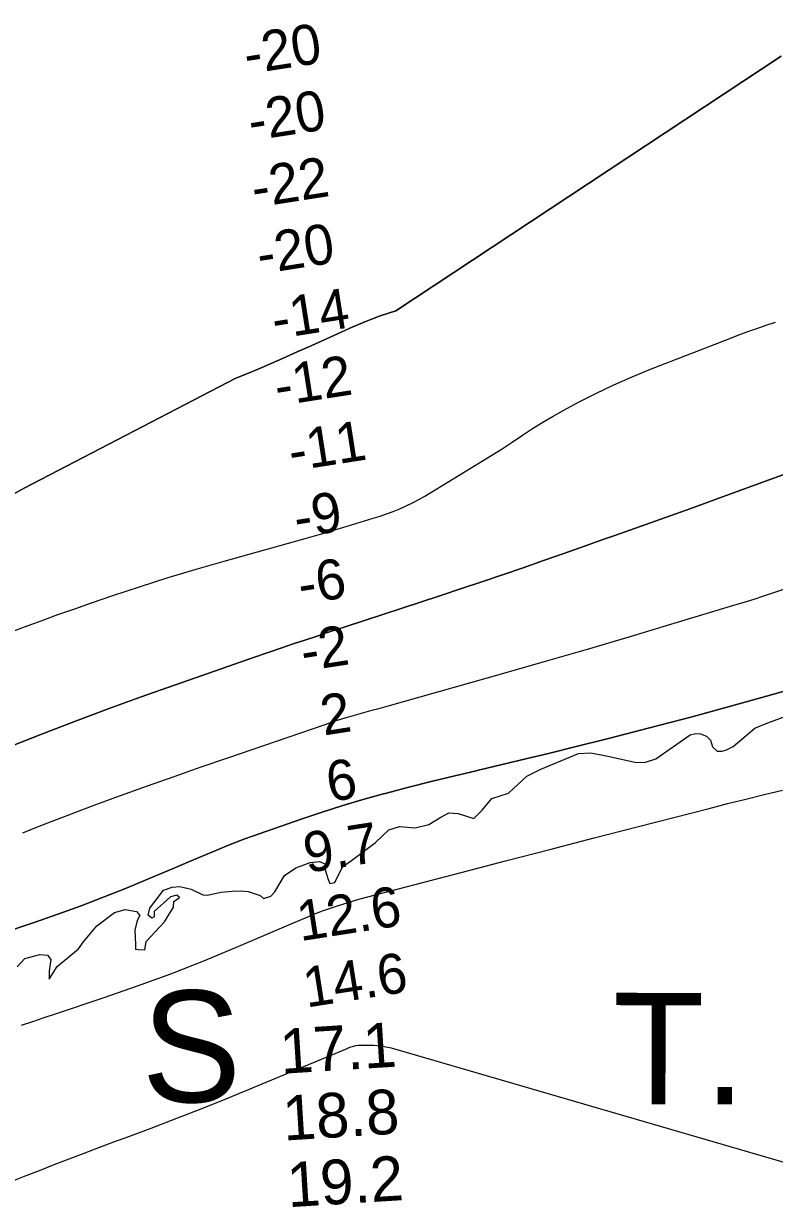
# Model space of a CAD drawing. Extents: x 3219052 to 3256913, y 800770 to 826146.
# Drawn here: x 3228666 to 3229790, y 814418 to 816175 of the extents above; entities that cross this region are included whole.
import ezdxf

# ---------------------------------------------------------------- set-up
doc = ezdxf.new("R2010")
doc.units = 0
for name, color, linetype in [('V-RIVR-EDGE', 7, 'Continuous'), ('V-RIVR-IDEN', 7, 'Continuous'), ('V-RIVR-RANG', 7, 'Continuous'), ('V-TOPO-DPTH', 7, 'Continuous'), ('V-TOPO-MINR', 7, 'Continuous'), ('V-TOPO-WATR', 7, 'Continuous')]:
    doc.layers.add(name, color=color, linetype=linetype)

msp = doc.modelspace()

# ---------------------------------------------------------------- linework, layer by layer
at = {"layer": 'V-RIVR-EDGE'}
for points in [[(3229002.4, 814874.9), (3229020.6, 814868.9), (3229025.3, 814864.6), (3229036.4, 814868.1), (3229042.3, 814874.4), (3229057, 814898.9), (3229073.7, 814910.3), (3229095.4, 814918.2), (3229109.3, 814919.7), (3229118.7, 814915.7), (3229117.5, 814907.4), (3229122.2, 814892.8), (3229124.6, 814887.2), (3229132.1, 814888.4), (3229143.6, 814911.7), (3229157.1, 814921.6), (3229192.7, 814948.4), (3229213, 814967.3), (3229228.8, 814972.4), (3229252.1, 814970.3), (3229272.7, 814975.4), (3229290.5, 814986.5), (3229302.8, 814992.8), (3229316.6, 814991.9), (3229339.9, 814984.4), (3229352.6, 814997), (3229366.9, 815014.3), (3229391.8, 815022.2), (3229419.1, 815047.8), (3229440.1, 815058), (3229496.7, 815081.6), (3229514.9, 815082.4), (3229542.9, 815077.2), (3229580.9, 815068.4), (3229595.5, 815068.3), (3229612.1, 815073.8), (3229663.6, 815109.7), (3229671.9, 815111.6), (3229679, 815111.2), (3229688.1, 815107.6), (3229694, 815101.7), (3229697.2, 815091.4), (3229703.9, 815085.1), (3229711.4, 815085), (3229718.1, 815087), (3229728, 815092.1), (3229760.5, 815119.7), (3229779.9, 815127.6), (3229808.4, 815138.2)], [(3228657, 814762.3), (3228668.5, 814774.9), (3228690.7, 814780.8), (3228702.1, 814779.6), (3228707.2, 814773.2), (3228704.8, 814755.8), (3228704.8, 814743.6), (3228716.7, 814762.9), (3228748.4, 814788.9), (3228755.9, 814799.6), (3228775.8, 814823.7), (3228802.3, 814843.4), (3228818.5, 814848.1), (3228835.5, 814844.9), (3228840.2, 814839.3), (3228836.3, 814831.4), (3228833.1, 814817.2), (3228833.8, 814795.5), (3228833.8, 814788.7), (3228838.1, 814787.9), (3228848, 814787.5), (3228849.6, 814800.2), (3228877, 814829.7), (3228890.9, 814851.5), (3228891.3, 814859.8), (3228899.6, 814866.1), (3228895.7, 814869.6), (3228886.2, 814866.9), (3228862, 814844.8), (3228861.6, 814836.9), (3228858.4, 814835.3), (3228852.9, 814839.7), (3228855.3, 814850), (3228875.9, 814877.2), (3228888.6, 814881.5), (3228900, 814882.3), (3228917, 814878.3), (3228934.8, 814869.9), (3228941.5, 814869.5), (3228961.3, 814873.8), (3228978.7, 814875.4), (3228991, 814876.1), (3229002.4, 814874.9)]]:
    msp.add_lwpolyline(points, dxfattribs=at)
at = {"layer": 'V-TOPO-DPTH'}
for points in [[(3229799.6, 816125.8), (3229223.4, 815744.4), (3229199.9, 815736.9), (3229176.9, 815728.1), (3229154.3, 815718.4), (3229141.4, 815712.5), (3229119.5, 815702.5), (3229097.7, 815692.6), (3229075.7, 815682.8), (3229053.7, 815673), (3229021.9, 815659.1), (3229003.1, 815651.1), (3228984.2, 815643.4), (3228667.4, 815478.9), (3228649.5, 815469.1), (3228631, 815460.5), (3228612.3, 815452.4), (3228593.2, 815445.2), (3228573.9, 815438.6), (3228493, 815413.1), (3228482.7, 815409.9)], [(3228649.5, 815469.1), (3228667.4, 815478.9), (3228984.2, 815643.4), (3229003.1, 815651.1), (3229021.9, 815659.1), (3229053.7, 815673), (3229075.7, 815682.8), (3229097.7, 815692.6), (3229119.5, 815702.5), (3229141.4, 815712.5), (3229154.3, 815718.4), (3229176.9, 815728.1), (3229199.9, 815736.9), (3229223.4, 815744.4), (3229799.6, 816125.8)], [(3229876.3, 815525.6), (3229702.4, 815462.4), (3229664.5, 815448.6), (3229626.7, 815435), (3229588.8, 815421.4), (3229550.8, 815408), (3229536.2, 815402.8), (3229505.6, 815392), (3229474.9, 815381.2), (3229444.3, 815370.4), (3229413.6, 815359.7), (3229382.9, 815349.1), (3229352.2, 815338.7), (3229321.4, 815328.4), (3229290.6, 815318.2), (3229147.3, 815271.3), (3229136.4, 815267.7), (3229125.6, 815264.1), (3229114.7, 815260.6), (3229103.9, 815257), (3229084.3, 815250.5), (3229072.7, 815246.6), (3229061.2, 815242.8), (3229049.6, 815238.9), (3229038.1, 815234.9), (3229026.5, 815231), (3229015, 815227), (3229003.5, 815223), (3228992, 815219), (3228892, 815184), (3228842.5, 815166.4), (3228793.2, 815148.4), (3228744, 815129.9), (3228694.9, 815111.1), (3228619.4, 815081.6)], [(3228619.4, 815081.6), (3228694.9, 815111.1), (3228744, 815129.9), (3228793.2, 815148.4), (3228842.5, 815166.4), (3228892, 815184), (3228992, 815219), (3229003.5, 815223), (3229015, 815227), (3229026.5, 815231), (3229038.1, 815234.9), (3229049.6, 815238.9), (3229061.2, 815242.8), (3229072.7, 815246.6), (3229084.3, 815250.5), (3229103.9, 815257), (3229114.7, 815260.6), (3229125.6, 815264.1), (3229136.4, 815267.7), (3229147.3, 815271.3), (3229290.6, 815318.2), (3229321.4, 815328.4), (3229352.2, 815338.7), (3229382.9, 815349.1), (3229413.6, 815359.7), (3229444.3, 815370.4), (3229474.9, 815381.2), (3229505.6, 815392), (3229536.2, 815402.8), (3229550.8, 815408), (3229588.8, 815421.4), (3229626.7, 815435), (3229664.5, 815448.6), (3229702.4, 815462.4), (3229876.3, 815525.6)], [(3229902.5, 815202.9), (3229787, 815170), (3229725.8, 815152.8), (3229664.5, 815136.1), (3229603, 815119.9), (3229541.4, 815104.1), (3229488.9, 815090.9), (3229453.5, 815082.1), (3229418, 815073.5), (3229382.6, 815065), (3229347.1, 815056.6), (3229343.4, 815055.8), (3229309.7, 815047.8), (3229276.1, 815039.6), (3229242.6, 815031), (3229209.2, 815022.3), (3229202.7, 815020.5), (3229172.6, 815012.1), (3229142.7, 815003.3), (3229112.9, 814993.8), (3229083.3, 814983.8), (3229019, 814961.4), (3228997.2, 814953.6), (3228975.5, 814945.4), (3228954, 814936.6), (3228932.6, 814927.6), (3228911.3, 814918.4), (3228890, 814909.3), (3228868.6, 814900.3), (3228847.2, 814891.3), (3228821.5, 814880.7), (3228787.1, 814866.9), (3228752.4, 814853.6), (3228717.6, 814841), (3228682.5, 814828.8), (3228529.4, 814777.4)], [(3229902.5, 815202.9), (3229787, 815170), (3229725.8, 815152.8), (3229664.5, 815136.1), (3229603, 815119.9), (3229541.4, 815104.1), (3229488.9, 815090.9), (3229453.5, 815082.1), (3229418, 815073.5), (3229382.6, 815065), (3229347.1, 815056.6), (3229343.4, 815055.8), (3229309.7, 815047.8), (3229276.1, 815039.6), (3229242.6, 815031), (3229209.2, 815022.3), (3229202.7, 815020.5), (3229172.6, 815012.1), (3229142.7, 815003.3), (3229112.9, 814993.8), (3229083.3, 814983.8), (3229019, 814961.4), (3228997.2, 814953.6), (3228975.5, 814945.4), (3228954, 814936.6), (3228932.6, 814927.6), (3228911.3, 814918.4), (3228890, 814909.3), (3228868.6, 814900.3), (3228847.2, 814891.3), (3228821.5, 814880.7), (3228787.1, 814866.9), (3228752.4, 814853.6), (3228717.6, 814841), (3228682.5, 814828.8), (3228529.4, 814777.4)], [(3228645.5, 814439.8), (3228667.7, 814448.6), (3228690, 814457.4), (3228712.3, 814466.1), (3228734.5, 814474.7), (3228756.9, 814483.2), (3228779.2, 814491.7), (3228801.6, 814500.1), (3228824, 814508.4), (3228857.1, 814520.7), (3228895.9, 814535.4), (3228934.7, 814550.4), (3228973.2, 814565.9), (3229011.6, 814581.8), (3229150.3, 814639.9), (3229152.7, 814640.9), (3229156.2, 814642.4), (3229158.6, 814643.1), (3229159.8, 814643.4), (3229163.7, 814644.3), (3229166.8, 814644.7), (3229167.9, 814644.8), (3229179.6, 814645.1), (3229184.9, 814645.1), (3229190.2, 814644.9), (3229195.4, 814644.4), (3229200.7, 814643.7), (3229206, 814642.9), (3229211.2, 814642), (3229216.4, 814641), (3229973.1, 814420.4)]]:
    msp.add_lwpolyline(points, dxfattribs=at)
at = {"layer": 'V-TOPO-MINR'}
for points in [[(3228649.5, 815469.1), (3228667.4, 815478.9), (3228984.2, 815643.4), (3229003.1, 815651.1), (3229021.9, 815659.1), (3229053.7, 815673), (3229075.7, 815682.8), (3229097.7, 815692.6), (3229119.5, 815702.5), (3229141.4, 815712.5), (3229154.3, 815718.4), (3229176.9, 815728.1), (3229199.9, 815736.9), (3229223.4, 815744.4), (3229799.6, 816125.8)], [(3228643.1, 815261.9), (3228668, 815271.1), (3228692.9, 815280.4), (3228717.8, 815289.5), (3228742.9, 815298.3), (3228767.9, 815307), (3228800.1, 815318), (3228841.5, 815331.7), (3228882.9, 815345), (3228924.6, 815357.5), (3228966.5, 815369.7), (3229087.6, 815403.6), (3229101.8, 815407.7), (3229115.9, 815411.7), (3229130.1, 815415.9), (3229144.2, 815420.1), (3229189.6, 815433.7), (3229199.7, 815436.9), (3229209.6, 815440.3), (3229219.5, 815444), (3229229.3, 815448), (3229238.9, 815452.2), (3229248.4, 815456.8), (3229257.6, 815461.8), (3229266.7, 815467.1), (3229351.5, 815518.6), (3229366.9, 815528.2), (3229382.3, 815537.9), (3229397.5, 815547.8), (3229412.6, 815558), (3229427.8, 815568), (3229443.1, 815577.6), (3229458.8, 815586.8), (3229474.7, 815595.6), (3229495.6, 815606.9), (3229522.3, 815620.6), (3229549.3, 815633.6), (3229576.8, 815645.6), (3229604.5, 815657), (3229722.8, 815703), (3229736.3, 815708.2), (3229749.9, 815713.2), (3229763.6, 815718), (3229777.3, 815722.7), (3229791.1, 815727.2)], [(3228619.4, 815081.6), (3228694.9, 815111.1), (3228744, 815129.9), (3228793.2, 815148.4), (3228842.5, 815166.4), (3228892, 815184), (3228992, 815219), (3229003.5, 815223), (3229015, 815227), (3229026.5, 815231), (3229038.1, 815234.9), (3229049.6, 815238.9), (3229061.2, 815242.8), (3229072.7, 815246.6), (3229084.3, 815250.5), (3229103.9, 815257), (3229114.7, 815260.6), (3229125.6, 815264.1), (3229136.4, 815267.7), (3229147.3, 815271.3), (3229290.6, 815318.2), (3229321.4, 815328.4), (3229352.2, 815338.7), (3229382.9, 815349.1), (3229413.6, 815359.7), (3229444.3, 815370.4), (3229474.9, 815381.2), (3229505.6, 815392), (3229536.2, 815402.8), (3229550.8, 815408), (3229588.8, 815421.4), (3229626.7, 815435), (3229664.5, 815448.6), (3229702.4, 815462.4), (3229876.3, 815525.6)], [(3228665.4, 814963), (3228687.4, 814971.9), (3228709.4, 814980.5), (3228731.5, 814989), (3228753.7, 814997.4), (3228775.9, 815005.6), (3228811.5, 815018.5), (3228851.6, 815033), (3228891.7, 815047.3), (3228931.9, 815061.4), (3228972.2, 815075.3), (3229117.4, 815125.2), (3229125.8, 815128), (3229134.3, 815130.8), (3229142.7, 815133.5), (3229151.2, 815136.1), (3229154.4, 815137), (3229161.3, 815139.1), (3229168.3, 815141.1), (3229175.3, 815143), (3229182.3, 815144.9), (3229189.3, 815146.8), (3229196.3, 815148.7), (3229203.3, 815150.7), (3229210.2, 815152.6), (3229384.7, 815201.9), (3229447.3, 815219.8), (3229509.9, 815237.9), (3229572.3, 815256.3), (3229634.6, 815275), (3229729.2, 815303.5), (3229744.2, 815308.2), (3229759.2, 815312.9), (3229774.1, 815317.7), (3229789, 815322.7), (3229803.9, 815327.8)], [(3228663.1, 814674.9), (3228680.2, 814680.5), (3228697.2, 814686.2), (3228714.3, 814691.9), (3228787, 814716.1), (3228837, 814733.5), (3228886.7, 814751.7), (3228935.9, 814771.1), (3228984.8, 814791.4), (3229070.2, 814828), (3229076.1, 814830.5), (3229082.1, 814833.1), (3229088.1, 814835.7), (3229094, 814838.3), (3229100, 814840.8), (3229106, 814843.2), (3229112.1, 814845.4), (3229118.3, 814847.6), (3229135.9, 814853.6), (3229143.9, 814856.2), (3229151.9, 814858.7), (3229160, 814861), (3229168.1, 814863.3), (3229321.2, 814903.4), (3229387.5, 814920.8), (3229453.8, 814938.1), (3229520.2, 814955.3), (3229586.5, 814972.4), (3229664.5, 814992.5), (3229691.9, 814999.5), (3229719.4, 815006.5), (3229746.8, 815013.3), (3229774.3, 815020), (3229801.8, 815026.5)], [(3228645.5, 814439.8), (3228667.7, 814448.6), (3228690, 814457.4), (3228712.3, 814466.1), (3228734.5, 814474.7), (3228756.9, 814483.2), (3228779.2, 814491.7), (3228801.6, 814500.1), (3228824, 814508.4), (3228857.1, 814520.7), (3228895.9, 814535.4), (3228934.7, 814550.4), (3228973.2, 814565.9), (3229011.6, 814581.8), (3229150.3, 814639.9), (3229152.7, 814640.9), (3229156.2, 814642.4), (3229158.6, 814643.1), (3229159.8, 814643.4), (3229163.7, 814644.3), (3229166.8, 814644.7), (3229167.9, 814644.8), (3229179.6, 814645.1), (3229184.9, 814645.1), (3229190.2, 814644.9), (3229195.4, 814644.4), (3229200.7, 814643.7), (3229206, 814642.9), (3229211.2, 814642), (3229216.4, 814641), (3229973.1, 814420.4)]]:
    msp.add_lwpolyline(points, dxfattribs=at)
at = {"layer": 'V-TOPO-WATR'}
msp.add_lwpolyline([(3228529.4, 814777.4), (3228682.5, 814828.8), (3228717.6, 814841), (3228752.4, 814853.6), (3228787.1, 814866.9), (3228821.5, 814880.7), (3228847.2, 814891.3), (3228868.6, 814900.3), (3228890, 814909.3), (3228911.3, 814918.4), (3228932.6, 814927.6), (3228954, 814936.6), (3228975.5, 814945.4), (3228997.2, 814953.6), (3229019, 814961.4), (3229083.3, 814983.8), (3229112.9, 814993.8), (3229142.7, 815003.3), (3229172.6, 815012.1), (3229202.7, 815020.5), (3229209.2, 815022.3), (3229242.6, 815031), (3229276.1, 815039.6), (3229309.7, 815047.8), (3229343.4, 815055.8), (3229347.1, 815056.6), (3229382.6, 815065), (3229418, 815073.5), (3229453.5, 815082.1), (3229488.9, 815090.9), (3229541.4, 815104.1), (3229603, 815119.9), (3229664.5, 815136.1), (3229725.8, 815152.8), (3229787, 815170), (3229902.5, 815202.9)], dxfattribs=at)

# ---------------------------------------------------------------- texts
at = {"layer": 'V-RIVR-IDEN'}
for s, p in [('S', (3228843, 814559.7)), ('T.', (3229548.2, 814556.3))]:
    msp.add_text(s, height=167, rotation=359.9463, dxfattribs=at).set_placement(p)
at = {"layer": 'V-RIVR-RANG'}
for s, height, rotation, p in [('-20', 60, 8.909, (3229000.6, 816098.4)), ('-20', 60, 8.909, (3229007, 815998.6)), ('-22', 60, 8.909, (3229011.9, 815898.6)), ('-20', 60, 8.909, (3229020, 815799.1)), ('-14', 60, 8.909, (3229042.3, 815701.8)), ('-12', 60, 8.909, (3229046.3, 815601.6)), ('-11', 60, 8.909, (3229067.4, 815504.1)), ('-9', 60, 8.909, (3229075.3, 815404.5)), ('-6', 60, 8.909, (3229081.6, 815304.7)), ('-2', 60, 8.909, (3229085.7, 815204.5)), ('2', 60, 8.909, (3229115.5, 815108.4)), ('6', 60, 8.909, (3229124.3, 815009)), ('9.7', 60, 8.909, (3229090.2, 814902.8)), ('12.6', 60, 8.909, (3229080.3, 814800.5)), ('14.6', 60, 8.909, (3229089.6, 814701.1)), ('17.1', 67, 3.5683, (3229051.9, 814602)), ('18.8', 67, 3.5683, (3229056, 814502)), ('19.2', 67, 3.5683, (3229062.5, 814402.2))]:
    msp.add_text(s, height=height, rotation=rotation, dxfattribs=at).set_placement(p)

doc.saveas('drawing.dxf')
